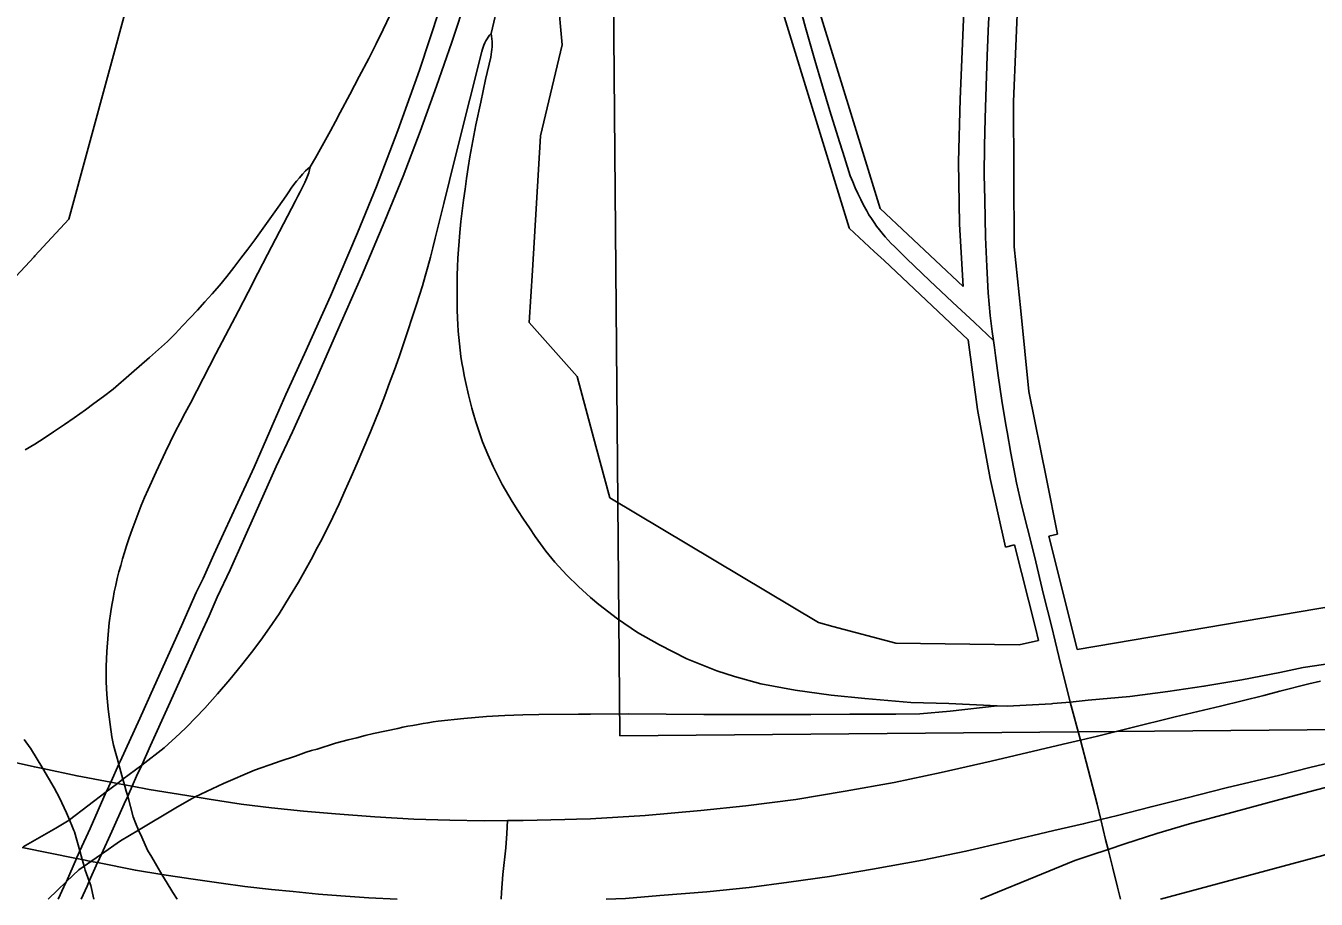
# Model space of a CAD drawing. Extents: x -2233 to 187241, y 4582 to 150524.
# Drawn here: x 98915 to 101330, y 55651 to 57285 of the extents above; entities that cross this region are included whole.
import ezdxf

# ---------------------------------------------------------------- set-up
doc = ezdxf.new("R2010")
doc.units = 0
for name, color, linetype in [('GE_X_CL_2000', 7, 'Continuous'), ('RW_X_Fee_RW', 7, 'Continuous'), ('TI_BORDER', 7, 'Continuous')]:
    doc.layers.add(name, color=color, linetype=linetype)

msp = doc.modelspace()

# ---------------------------------------------------------------- linework, layer by layer
at = {"layer": 'GE_X_CL_2000'}
for points in [[(99785.5, 57270.3), (99814.5, 57393.4), (99827.7, 57446.2), (99842.6, 57512.2), (99861.5, 57597), (99878.7, 57676.8), (99911.4, 57824.7), (99926.9, 57903.9), (99940.7, 57979.6), (99961.3, 58102.9), (99969.8, 58156.9), (99969.9, 58157.9), (99978, 58218.1), (99984.2, 58270.8), (99984.3, 58271.5), (99991.7, 58327.7), (100000.3, 58409.7), (100001.5, 58484.8), (99998.4, 58539.5)], [(100744.3, 57931.6), (100741.9, 57868.9), (100738.5, 57774.8), (100737.4, 57746.8), (100735.5, 57704.8), (100731.5, 57638.4), (100728.2, 57552.9), (100724.7, 57466.4), (100722.2, 57403.4), (100720, 57343.7), (100716.7, 57289.6), (100713.9, 57228.6), (100712.3, 57171.7), (100710.4, 57111.6), (100709, 57060.4), (100708.6, 57005.7), (100709.4, 56960), (100711.1, 56889.1), (100713.6, 56834.2), (100716.1, 56785.3), (100719.7, 56742.7), (100721.5, 56727.7), (100723.4, 56712.7), (100725.7, 56695.9)], [(99018.3, 55650.6), (99029.4, 55674.7), (99033.3, 55684.2), (99033.4, 55684.4), (99048.7, 55719), (99048.9, 55719.4), (99049.5, 55720), (99056.1, 55734.9), (99075.8, 55777.3), (99098.8, 55828.9), (99105.3, 55843.1), (99113.5, 55861.9), (99121.7, 55880.6), (99131.6, 55901.5), (99148.1, 55937.9), (99181.4, 56012.5), (99212.9, 56081.9), (99242.1, 56147.2), (99257.6, 56180.5), (99273.1, 56216), (99297.2, 56267.1), (99323, 56324.4), (99343.1, 56370.3), (99383.2, 56460.4), (99413.6, 56525.2), (99454.9, 56616.4), (99496.2, 56710.4), (99543.2, 56816.5), (99586.8, 56919.7), (99621.2, 57003.5), (99652.8, 57087.2), (99683.2, 57171.5), (99711.8, 57254.1), (99739.9, 57339.5)], [(100357.2, 57344.8), (100373.7, 57281.5), (100391.2, 57220.7), (100405.7, 57171.6), (100419.5, 57125.8), (100434.3, 57077.7), (100446.8, 57038.1), (100457.8, 57004.1), (100462.4, 56992.9), (100467.2, 56981.8), (100472.2, 56970.9), (100477.4, 56960), (100482.8, 56949.2), (100488.5, 56938.5), (100492.8, 56931.2), (100497.4, 56924), (100502.2, 56916.9), (100507.1, 56910), (100512.3, 56903.2), (100517.6, 56896.6), (100523.1, 56890), (100528.8, 56883.7), (100534.6, 56877.5), (100540.6, 56871.5), (100563.4, 56848.5), (100605.8, 56808.3), (100649.4, 56767.8), (100690.1, 56729.8), (100725.7, 56695.9)], [(99688.9, 57315.5), (99651.6, 57201.9), (99610.9, 57088.9), (99570.8, 56984), (99535.2, 56897.4), (99484.7, 56778.7), (99436, 56670.8), (99401.6, 56595.1), (99375.2, 56534.9), (99371.2, 56526.3), (99341.9, 56459.2), (99307.5, 56384.7), (99277.1, 56318.7), (99266.8, 56295.8), (99246.7, 56250.5), (99233.5, 56224.7), (99206, 56162.1), (99155, 56048.6), (99128, 55988.9), (99091.3, 55908.1), (99088.6, 55903.1), (99074.7, 55870.8), (99073.9, 55869.3), (99066.1, 55853.6), (99065, 55851.2), (99035.1, 55783.1), (99015.7, 55740.8), (99009.9, 55728.6), (99009.2, 55727), (98990.9, 55683.6), (98985.8, 55673.5), (98975.3, 55650.6)], [(99596.7, 57305.4), (99583.5, 57278), (99570.1, 57250.8), (99556.4, 57223.6), (99538.8, 57190), (99521, 57156.3), (99503.1, 57122.8), (99494.1, 57105.6), (99484.9, 57088.5), (99475.6, 57071.4), (99466.2, 57054.4), (99456.6, 57037.5), (99447, 57020.7)], [(98909.5, 55748.6), (98949.2, 55770.8), (98971.1, 55783.6), (98992.8, 55796.6), (98996.3, 55799.2), (99065, 55851.2), (99086, 55867.1), (99096.5, 55875), (99131.6, 55901.5), (99173.9, 55933.5), (99203.1, 55960.8), (99215.1, 55972.4), (99249.9, 56007.7), (99273.6, 56034.6), (99296.8, 56061.7), (99318.6, 56088.3), (99337, 56112.4), (99354.4, 56135.3), (99370.8, 56158.3), (99388.8, 56184.8), (99408.4, 56216.2), (99425.1, 56243.7), (99448.6, 56286.3), (99460.8, 56309.2), (99468.8, 56323.9), (99489.3, 56365.5), (99500.9, 56390.5), (99512.4, 56415.7), (99523.7, 56440.9), (99534.8, 56466.2), (99545.6, 56491.6), (99559.5, 56524.8), (99577, 56568.3), (99586.4, 56592.4), (99595.6, 56616.6), (99604.5, 56640.8), (99613.2, 56665.2), (99621.6, 56689.6), (99629.9, 56714.1), (99637.9, 56738.7), (99645.6, 56763.4), (99651.4, 56780.9), (99656.9, 56798.5), (99662.1, 56816.1), (99667.1, 56833.9), (99671.9, 56851.7), (99676.5, 56869.5), (99680.8, 56887.4), (99697.1, 56952.5), (99718.4, 57038.2), (99745.9, 57147.4), (99768, 57236.7), (99769.1, 57240.8), (99770.4, 57244.9), (99772, 57248.8), (99773.7, 57252.7), (99775.7, 57256.5), (99777.9, 57260.1), (99780.2, 57263.7), (99782.8, 57267.1), (99785.5, 57270.3)], [(100732.4, 56012.5), (100642, 56016.6), (100570.9, 56018.9), (100484.9, 56026.3), (100422, 56032.6), (100354.8, 56041.6), (100290.5, 56053.8), (100241, 56067.3), (100208, 56078), (100152, 56100.3), (100100.4, 56126.4), (100059.7, 56149.6), (100022.1, 56175), (99987.1, 56202.1), (99971.6, 56214.8), (99949, 56235.4), (99927.3, 56256.7), (99905.1, 56281.3), (99888.1, 56301.8), (99868.2, 56329), (99857.1, 56345.2), (99846.2, 56361.5), (99835.4, 56377.9), (99824.8, 56394.5), (99818.4, 56405.2), (99812.3, 56415.9), (99806.3, 56426.8), (99800.5, 56437.8), (99794.8, 56448.9), (99789.4, 56460.1), (99784.2, 56471.4), (99779.1, 56482.8), (99774.3, 56494.2), (99769.7, 56506.5), (99763.2, 56524.8), (99757, 56543.9), (99753.3, 56556.4), (99749.7, 56569.1), (99746.4, 56581.8), (99743.2, 56594.5), (99737.7, 56619), (99735.2, 56630.7), (99733, 56642.5), (99731, 56654.3), (99729.1, 56666.1), (99727.5, 56677.9), (99726.1, 56689.8), (99724.9, 56701.7), (99723.9, 56713.6), (99723.1, 56725.6), (99722.6, 56737.5), (99722.1, 56753.6), (99721.8, 56769.6), (99721.7, 56785.7), (99721.8, 56801.8), (99722.2, 56817.9), (99722.7, 56833.9), (99723.5, 56850), (99724.4, 56866), (99725.6, 56882), (99727, 56898), (99729.1, 56918.3), (99731.4, 56938.6), (99734, 56958.8), (99736.7, 56979.1), (99739.6, 56999.2), (99742.7, 57019.4), (99746, 57039.5), (99749.5, 57059.6), (99753.3, 57079.7), (99757.2, 57099.7), (99766.1, 57141.9), (99775.3, 57184), (99784.8, 57226.1), (99785.7, 57230.9), (99786.5, 57235.8), (99787, 57240.7), (99787.3, 57245.7), (99787.4, 57250.6), (99787.3, 57255.6), (99786.9, 57260.5), (99786.3, 57265.5), (99785.5, 57270.3)], [(99447, 57020.7), (99437.9, 57013.1), (99432.3, 57007), (99426.8, 57000.6), (99421.5, 56994.2), (99416.4, 56987.6), (99411.5, 56980.8), (99406.7, 56973.9), (99402.2, 56966.9), (99386.8, 56945.2), (99371.3, 56923.5), (99355.7, 56901.9), (99343.1, 56884.3), (99330.2, 56866.9), (99317.2, 56849.7), (99304, 56832.5), (99290.6, 56815.6), (99277, 56798.7), (99263.5, 56783.4), (99249.9, 56768.1), (99236.2, 56753), (99222.3, 56738.1), (99208.2, 56723.2), (99194.1, 56708.6), (99179.8, 56694), (99146.1, 56664.2), (99112.3, 56634.6), (99078.3, 56605.1), (99060.3, 56591.4), (99042.2, 56577.9), (99026.6, 56566.5), (99005.4, 56551.4), (98986.8, 56538.5), (98966.7, 56524.8), (98949.3, 56513.2), (98931.3, 56502.1), (98913.2, 56491.2)], [(99447, 57020.7), (99444.2, 57009.4), (99440.5, 57000.5), (99436.7, 56991.7), (99432.6, 56983), (99428.4, 56974.4), (99423.9, 56965.8), (99419.3, 56957.4), (99366.8, 56856.8), (99349, 56821.7), (99331, 56786.6), (99312.9, 56751.7), (99270.5, 56670.8), (99246.5, 56624.8), (99222.7, 56578.7), (99212.9, 56560.7), (99203.4, 56542.6), (99194.3, 56524.8), (99184.8, 56506), (99175.9, 56487.5), (99167.1, 56469), (99158.5, 56450.4), (99143.4, 56416.9), (99137, 56402.1), (99130.8, 56387.3), (99124.8, 56372.3), (99119.1, 56357.2), (99113.6, 56342), (99108.3, 56326.8), (99103.3, 56311.5), (99099.4, 56299.4), (99095.7, 56287.3), (99092.2, 56275.1), (99088.9, 56262.8), (99085.8, 56250.5), (99083, 56238.1), (99080.3, 56225.7), (99077.9, 56213.3), (99075.6, 56200.8), (99073.7, 56188.9), (99070.9, 56167.5), (99068.7, 56145.9), (99066.4, 56114.1), (99065.3, 56085.8), (99064.8, 56057.2), (99066, 56033.4), (99068.9, 56006), (99072.4, 55977.6), (99075.9, 55954.3), (99078.7, 55938.8), (99088.6, 55903.1), (99088.7, 55902.7), (99096.5, 55875), (99099.4, 55864.5), (99102.7, 55852.9), (99105.3, 55843.1), (99115.7, 55804.8), (99119.9, 55793.7), (99125.5, 55779.9), (99125.6, 55779.7), (99131.7, 55766.9), (99142.6, 55742.5), (99150.5, 55729.1), (99169.5, 55697), (99174.5, 55688.4), (99186.3, 55669.1), (99189.9, 55663.1), (99198.1, 55650.6)], [(100725.7, 56695.9), (100727.5, 56682.8), (100729.7, 56667.8), (100734.5, 56630.4), (100741.4, 56583.4), (100748.9, 56538.1), (100751.3, 56524.8), (100758.3, 56485.4), (100769.1, 56429.6), (100778.4, 56388.7), (100789.7, 56344.3), (100802.3, 56292.4), (100819.5, 56220.5), (100834.1, 56161.8), (100848.3, 56104.8), (100869.1, 56019.5), (100888.4, 55948.3), (100903.3, 55893), (100920.1, 55828.2), (100926.8, 55799.4), (100935.5, 55762.1), (100940.3, 55743.6), (100949.5, 55708.6), (100958.2, 55672.8), (100963.6, 55650.6)], [(101490.8, 56110), (101427.9, 56102.3), (101360.4, 56092.3), (101305.7, 56084.4), (101261.9, 56074.9), (101190.4, 56060.8), (101119.6, 56049), (101052.4, 56039.1), (100981.2, 56029.9), (100903.3, 56022.7), (100869.1, 56019.5), (100837.2, 56016.5), (100834.5, 56016.2), (100751.7, 56011.6), (100732.4, 56012.5)], [(101337.7, 56058.5), (101315.8, 56053.3), (101261.9, 56039.6), (101231.8, 56032), (101150.6, 56012), (101066.1, 55991.5), (100980.7, 55970.5), (100920.2, 55955.9), (100888.4, 55948.3), (100856.2, 55940.7), (100721.5, 55908.9), (100627.9, 55887.8), (100540, 55869), (100447.9, 55852.6), (100355.7, 55837.2), (100262.3, 55825.3), (100178.3, 55816.3), (100073.6, 55807.2), (99971.6, 55801.1), (99945.3, 55800.4), (99923.4, 55799.8), (99845.8, 55797.6), (99816.1, 55797.6)], [(100732.4, 56012.5), (100644.9, 56002.1), (100588.2, 55997.1), (100543.3, 55996.6), (100457.2, 55996.6), (100383.7, 55996.2), (100317.3, 55996.3), (100251.6, 55996.4), (100183.5, 55996.4), (100113, 55996.5), (100041.9, 55997.1), (99971.6, 55996.7), (99949.1, 55996.6), (99875, 55996.2), (99844.8, 55995.3), (99810.9, 55994.2), (99799.5, 55993.8), (99788.1, 55993.2), (99776.7, 55992.4), (99734.5, 55988.9), (99686.7, 55983.5), (99677.2, 55982.2), (99667.7, 55980.8), (99658.2, 55979.1), (99648.8, 55977.2), (99639.2, 55975.8), (99629.6, 55974.2), (99620.1, 55972.2), (99610.7, 55970.1), (99565.5, 55960.8), (99549.7, 55956.8), (99533.9, 55952.8), (99518, 55948.8), (99506.3, 55945.8), (99494.5, 55942.5), (99482.9, 55939), (99471.3, 55935.3), (99459.8, 55931.4), (99449.5, 55928.5), (99439.3, 55925.4), (99429.2, 55922), (99419.2, 55918.4), (99390.4, 55908.8), (99381.8, 55905.6), (99342.5, 55891.7), (99284.4, 55867.3), (99231.9, 55842), (99224.8, 55838.5), (99195.2, 55821.8), (99125.5, 55779.9), (99091.6, 55759.5), (99056.1, 55734.9), (99036.6, 55721.4), (99023.7, 55712.6), (99013.9, 55705.7), (98990.9, 55683.6), (98956.5, 55650.6)], [(99041.8, 55650.6), (99036.1, 55676.5), (99033.3, 55684.2), (99033.3, 55684.2), (99026, 55704.6), (99023.7, 55712.6), (99020.3, 55724.8), (99015.7, 55740.8), (99005.6, 55776.5), (99004.4, 55779.4), (99002.1, 55785.5), (98996.3, 55799.2), (98990.8, 55812.3), (98982, 55831.1), (98977.5, 55840.5), (98968, 55859), (98946.2, 55894.9), (98923.2, 55932.9), (98922.7, 55933.6), (98911.5, 55949.5)], [(99816.1, 55797.6), (99772.3, 55797.5), (99708.4, 55798.6), (99641.2, 55800.4), (99568.2, 55804.4), (99494.3, 55810.2), (99434.5, 55815.3), (99374.4, 55821.7), (99317.9, 55828.6), (99258, 55837.7), (99231.9, 55842), (99145.7, 55855.9), (99113.5, 55861.9), (99099.4, 55864.5), (99086, 55867.1), (99073.9, 55869.3), (99073.8, 55869.3), (99010.5, 55881.2), (98946.2, 55894.9), (98930.6, 55898.2), (98844.3, 55917.6)], [(100000.6, 55650.6), (100037.3, 55652.2), (100101.3, 55657.6), (100189.3, 55664.6), (100268.5, 55672.6), (100342.6, 55682.7), (100418.7, 55692.9), (100499.4, 55706.8), (100593.1, 55723.7), (100674.1, 55740.2), (100749.5, 55758.2), (100838.5, 55779.1), (100893.7, 55791.3), (100926.8, 55799.4), (100957.9, 55807), (101020.7, 55823.5), (101085.7, 55839.9), (101161.6, 55858.8), (101261.9, 55882.8), (101318.1, 55897.2), (101454.7, 55929.7)], [(100701.7, 55650.6), (100733.1, 55663.6), (100791.6, 55687.3), (100877.9, 55722.9), (100908.3, 55733.1), (100940.3, 55743.6), (100971.4, 55753.9), (101031.8, 55773.5), (101092.6, 55791.4), (101172.1, 55812.7), (101261.9, 55836.9), (101306.4, 55849), (101356.6, 55861.9)], [(99804.1, 55650.6), (99805.1, 55663.2), (99807.5, 55696.5), (99813.3, 55746.4), (99814.9, 55773.7), (99816.1, 55797.6)], [(98907.5, 55747.6), (99009.2, 55727), (99020.3, 55724.8), (99036.6, 55721.4), (99048.7, 55719), (99048.8, 55719), (99119.8, 55704.6), (99169.5, 55697), (99223.4, 55688.8), (99280.5, 55680.5), (99324.8, 55674.6), (99374.4, 55668.8), (99414.8, 55664.7), (99462.4, 55660.1), (99504.3, 55656.9), (99556.9, 55653.4), (99609.5, 55650.6)]]:
    msp.add_lwpolyline(points, dxfattribs=at)
at = {"layer": 'RW_X_Fee_RW'}
for p, q in [((99918.8, 57248.9), (99902.8, 57415.1)), ((98995.3, 56922.7), (99105.6, 57328.2)), ((99877.8, 57078.8), (99918.8, 57248.9)), ((99862.8, 56826.8), (99877.8, 57078.8)), ((100669.1, 56796.8), (100513.6, 56943.2)), ((98947.2, 56871.1), (98995.3, 56922.7)), ((100502.5, 56862.7), (100455.9, 56906.2)), ((98931.7, 56854.5), (98947.2, 56871.1)), ((99856.9, 56729.4), (99862.8, 56826.8)), ((99946.6, 56628.5), (99856.9, 56729.4)), ((99981.8, 56498.2), (99946.6, 56628.5)), ((100007.9, 56401.6), (99981.8, 56498.2)), ((100398.3, 56168), (100007.9, 56401.6)), ((100845.6, 56333.8), (100829.1, 56329.7)), ((100748.6, 56309.4), (100765.1, 56313.6)), ((100773.7, 56126.4), (100543.3, 56129.5)), ((100810.2, 56134.5), (100773.7, 56126.4))]:
    msp.add_line(p, q, dxfattribs=at)
for points in [[(100693.8, 57861.1), (100693.8, 57860.2), (100691.5, 57806.6), (100680.3, 57545.6), (100676.1, 57446.5), (100663.3, 57147.3)], [(100790.3, 57776.8), (100780.3, 57543.7), (100772.1, 57351), (100763.2, 57143)], [(100455.9, 56906.2), (100455.6, 56907), (100332, 57308.6), (100331.4, 57311.9), (100329.9, 57315.6)], [(100513.6, 56943.2), (100456.3, 57129.1), (100396, 57325.1)], [(100663.3, 57147.3), (100660.6, 57030.4), (100662.5, 56913.5), (100669.1, 56796.8)], [(100763.2, 57143), (100764.5, 56871), (100776.7, 56751.7), (100792.1, 56600.5), (100824.9, 56436.8), (100845.6, 56333.8)], [(98784.9, 56697.1), (98930.1, 56852.7), (98931.7, 56854.5)], [(100678.5, 56697.4), (100521.2, 56845.4), (100502.5, 56862.7)], [(100678.5, 56697.4), (100696, 56567), (100719.4, 56437.6), (100748.6, 56309.4)], [(100882.5, 56117.5), (101643.7, 56246.9), (101709.7, 56258.5), (102291.3, 56349.8)], [(100882.5, 56117.5), (100876.7, 56140.6), (100829.1, 56329.7)], [(100810.2, 56134.5), (100804.2, 56158.2), (100765.1, 56313.6)], [(100543.3, 56129.5), (100425.3, 56160.9), (100398.3, 56168)], [(101038.2, 55650.6), (101342.5, 55732.5), (101451.5, 55766.3), (101673.3, 55840.6), (101781.2, 55811.1), (101854.7, 55825.7), (101837.9, 55910.1)]]:
    msp.add_lwpolyline(points, dxfattribs=at)
at = {"layer": 'TI_BORDER'}
for p, q in [((100026.4, 55956.5), (99999.6, 59018.6)), ((105026.2, 56000.1), (100026.4, 55956.5))]:
    msp.add_line(p, q, dxfattribs=at)

doc.saveas('drawing.dxf')
